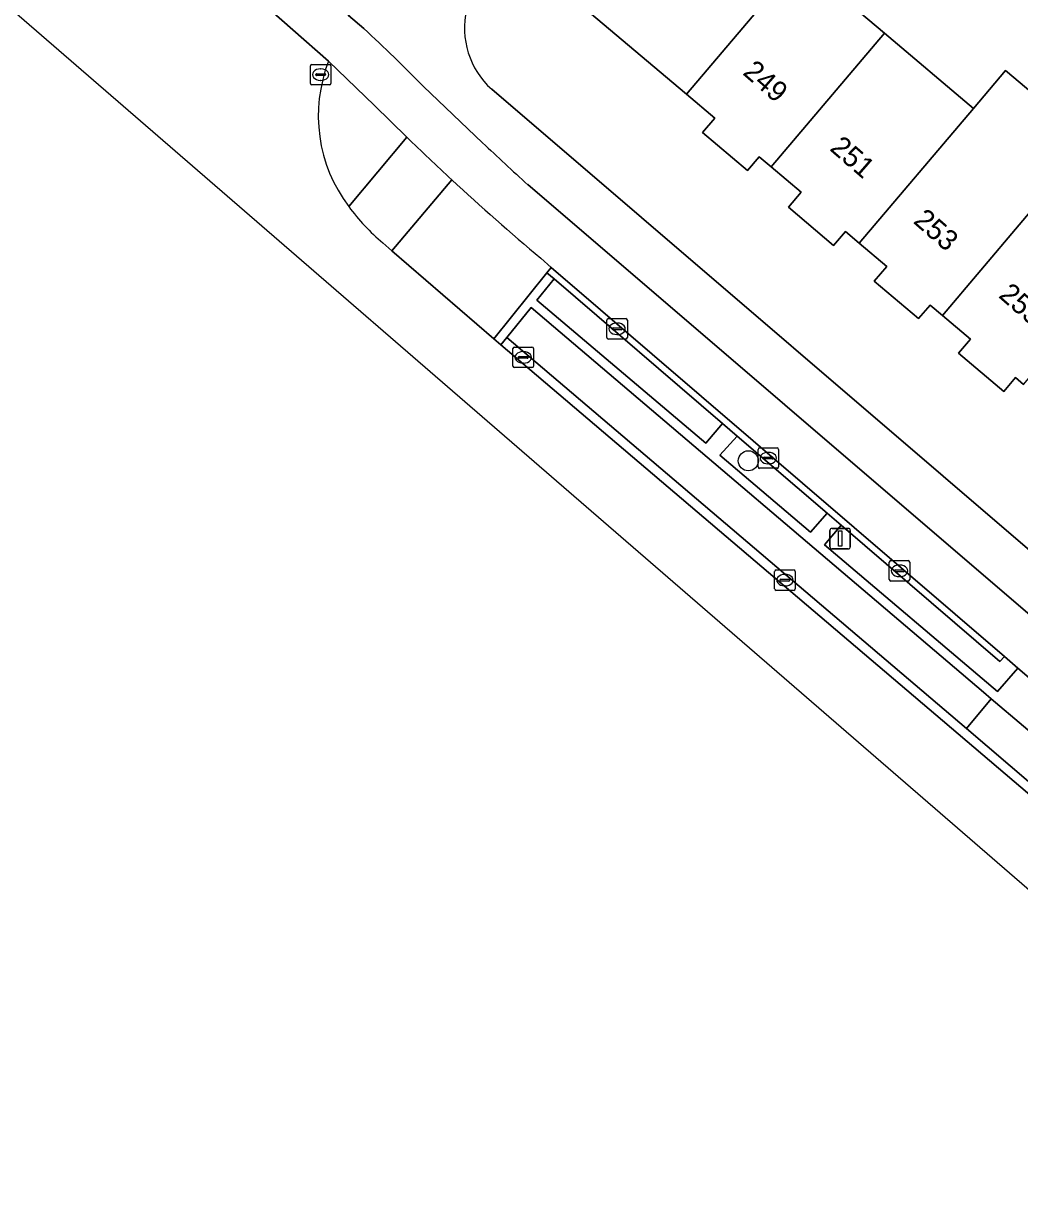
# Model space of a CAD drawing. Extents: x 162523 to 163266, y 381230 to 382050.
# Drawn here: x 162685.4 to 162734, y 381619.4 to 381677 of the extents above; entities that cross this region are included whole.
import ezdxf

# ---------------------------------------------------------------- set-up
doc = ezdxf.new("R2010")
doc.units = 0
for name, color, linetype in [('IMGEO_Berm_groen', 7, 'Continuous'), ('IMGEO_Berm_open', 7, 'Continuous'), ('IMGEO_Boom', 7, 'Continuous'), ('IMGEO_Erf', 7, 'Continuous'), ('IMGEO_Fietspad_gesloten', 7, 'Continuous'), ('IMGEO_Groenvoorziening', 7, 'Continuous'), ('IMGEO_Kolk', 7, 'Continuous'), ('IMGEO_Lichtmast', 7, 'Continuous'), ('IMGEO_Pand', 7, 'Continuous'), ('IMGEO_Pand_nummerreeks', 7, 'Continuous'), ('IMGEO_Parkeervlak_open', 7, 'Continuous'), ('IMGEO_Rijbaan_lokaal_gesloten', 7, 'Continuous'), ('IMGEO_Rijbaan_lokaal_open', 7, 'Continuous'), ('IMGEO_Voetpad_open', 7, 'Continuous')]:
    doc.layers.add(name, color=color, linetype=linetype)

msp = doc.modelspace()

# ---------------------------------------------------------------- linework, layer by layer
at = {"layer": 'IMGEO_Berm_groen'}
for points in [[(162704.102, 381671.452), (162702.525, 381673.004), (162700.289, 381675.168)], [(162701.275, 381668.07), (162704.102, 381671.452)]]:
    msp.add_lwpolyline(points, dxfattribs=at)
for points in [[(162711.294, 381664.536), (162710.447, 381663.496), (162718.691, 381656.531), (162719.505, 381657.491)], [(162720.224, 381656.874), (162719.381, 381655.936), (162723.796, 381652.18), (162724.61, 381653.11)], [(162725.293, 381652.525), (162724.485, 381651.57), (162732.918, 381644.414), (162733.918, 381645.555), (162733.256, 381646.123), (162733.039, 381645.878)]]:
    msp.add_lwpolyline(points, close=True, dxfattribs=at)
msp.add_arc((162707.131, 381672.501), 7.343, 158.70321, 217.11376, dxfattribs=at)
at = {"layer": 'IMGEO_Berm_open'}
msp.add_lwpolyline([(162737.109, 381642.818), (162733.918, 381645.555), (162732.918, 381644.414), (162724.485, 381651.57), (162725.293, 381652.525), (162724.61, 381653.11), (162723.796, 381652.18), (162719.381, 381655.936), (162720.224, 381656.874), (162719.505, 381657.491), (162718.691, 381656.531), (162710.447, 381663.496), (162711.294, 381664.536), (162710.941, 381664.839), (162708.35, 381661.621), (162708.69, 381661.323), (162708.984, 381661.688), (162710.172, 381663.149), (162732.233, 381644.381), (162732.619, 381644.053), (162735.765, 381641.379)], dxfattribs=at)
msp.add_lwpolyline([(162732.619, 381644.053), (162731.402, 381642.611), (162734.552, 381639.929), (162735.765, 381641.379)], close=True, dxfattribs=at)
at = {"layer": 'IMGEO_Boom'}
msp.add_circle((162720.767, 381655.666), 0.489, dxfattribs=at)
at = {"layer": 'IMGEO_Erf'}
for points in [[(162723.243, 381680.046), (162727.408, 381676.524), (162731.744, 381672.859), (162733.311, 381674.713), (162737.42, 381671.239)], [(162708.247, 381673.791), (162737.568, 381648.656), (162753.805, 381667.586), (162749.306, 381671.531), (162746.943, 381673.752), (162743.853, 381676.657), (162743.574, 381676.361), (162742.497, 381677.285), (162743.712, 381678.731)], [(162734.192, 381659.387), (162733.793, 381659.724), (162733.224, 381659.05), (162731.02, 381660.914), (162731.6, 381661.6), (162730.243, 381662.747), (162729.629, 381663.266), (162729.067, 381662.601), (162726.913, 381664.422), (162727.521, 381665.142), (162726.175, 381666.28), (162725.502, 381666.849), (162724.926, 381666.166), (162722.718, 381668.033), (162723.342, 381668.771), (162721.888, 381670), (162721.295, 381670.502), (162720.723, 381669.825), (162718.534, 381671.675), (162719.135, 381672.387), (162717.755, 381673.553), (162712.092, 381678.341)]]:
    msp.add_lwpolyline(points, dxfattribs=at)
msp.add_arc((162710.92, 381676.765), 3.999, 166.69254, 228.04567, dxfattribs=at)
at = {"layer": 'IMGEO_Fietspad_gesloten'}
for points in [[(162702.016, 381676.753), (162701.268, 381677.399), (162697.091, 381680.911), (162693.974, 381683.443), (162693.189, 381684.064)], [(162694.619, 381680.146), (162695.064, 381679.762), (162700.289, 381675.168), (162702.525, 381673.004), (162704.102, 381671.452)], [(162707.801, 381671.186), (162704.925, 381673.932)], [(162764.671, 381622.232), (162735.085, 381647.652), (162710.008, 381669.138)], [(162710.64, 381665.545), (162711.156, 381665.102), (162733.256, 381646.123), (162733.918, 381645.555), (162737.109, 381642.818), (162739.101, 381641.11), (162746.03, 381635.17), (162746.729, 381634.571), (162755.676, 381626.901), (162756.345, 381626.328), (162763.031, 381620.596), (162769.637, 381614.933), (162771.42, 381613.405), (162777.862, 381607.933)]]:
    msp.add_lwpolyline(points, dxfattribs=at)
for centre, radius, start, end in [((162633.194, 381602.874), 100.968, 44.73005, 47.02968), ((162794.077, 381764.47), 129.414, 225.95289, 227.29117), ((162783.492, 381750.54), 109.664, 226.35347, 227.92658), ((162792.908, 381763.14), 127.643, 227.27156, 229.87063)]:
    msp.add_arc(centre, radius, start, end, dxfattribs=at)
at = {"layer": 'IMGEO_Groenvoorziening'}
msp.add_lwpolyline([(162706.299, 381669.376), (162703.383, 381665.914), (162708.35, 381661.621), (162710.941, 381664.839), (162711.156, 381665.102), (162710.64, 381665.545)], dxfattribs=at)
msp.add_lwpolyline([(162711.156, 381665.102), (162710.941, 381664.839), (162711.294, 381664.536), (162719.505, 381657.491), (162720.224, 381656.874), (162724.61, 381653.11), (162725.293, 381652.525), (162733.039, 381645.878), (162733.256, 381646.123)], close=True, dxfattribs=at)
msp.add_arc((162792.908, 381763.14), 127.643, 227.27156, 229.87063, dxfattribs=at)
at = {"layer": 'IMGEO_Kolk'}
for p, q in [((162699.404, 381674.081), (162699.404, 381674.933)), ((162699.479, 381675.007), (162700.331, 381675.007)), ((162699.663, 381674.501), (162699.663, 381674.513)), ((162700.101, 381674.464), (162699.703, 381674.464)), ((162699.706, 381674.55), (162700.104, 381674.55)), ((162699.892, 381674.787), (162699.917, 381674.787)), ((162700.147, 381674.513), (162700.147, 381674.501)), ((162700.405, 381674.933), (162700.405, 381674.081)), ((162700.331, 381674.007), (162699.479, 381674.007)), ((162699.915, 381674.227), (162699.89, 381674.227)), ((162713.864, 381661.68), (162713.864, 381662.532)), ((162713.939, 381662.606), (162714.791, 381662.606)), ((162714.352, 381662.386), (162714.377, 381662.386)), ((162714.865, 381662.532), (162714.865, 381661.68)), ((162714.123, 381662.1), (162714.123, 381662.112)), ((162714.561, 381662.063), (162714.163, 381662.063)), ((162714.166, 381662.149), (162714.564, 381662.149)), ((162714.375, 381661.826), (162714.35, 381661.826)), ((162714.607, 381662.112), (162714.607, 381662.1)), ((162709.36, 381661.212), (162710.212, 381661.212)), ((162714.791, 381661.606), (162713.939, 381661.606)), ((162709.285, 381660.286), (162709.285, 381661.138)), ((162709.544, 381660.706), (162709.544, 381660.718)), ((162709.982, 381660.669), (162709.584, 381660.669)), ((162709.587, 381660.755), (162709.985, 381660.755)), ((162709.773, 381660.992), (162709.798, 381660.992)), ((162710.028, 381660.718), (162710.028, 381660.706)), ((162710.286, 381661.138), (162710.286, 381660.286)), ((162710.212, 381660.212), (162709.36, 381660.212)), ((162709.796, 381660.432), (162709.771, 381660.432)), ((162721.239, 381655.373), (162721.239, 381656.225)), ((162721.314, 381656.299), (162722.166, 381656.299)), ((162721.727, 381656.079), (162721.752, 381656.079)), ((162722.24, 381656.225), (162722.24, 381655.373)), ((162721.498, 381655.793), (162721.498, 381655.805)), ((162721.936, 381655.756), (162721.538, 381655.756)), ((162721.541, 381655.842), (162721.939, 381655.842)), ((162721.75, 381655.519), (162721.725, 381655.519)), ((162721.982, 381655.805), (162721.982, 381655.793)), ((162722.166, 381655.299), (162721.314, 381655.299)), ((162722.051, 381649.418), (162722.051, 381650.27)), ((162722.126, 381650.344), (162722.978, 381650.344)), ((162723.052, 381650.27), (162723.052, 381649.418)), ((162727.641, 381649.872), (162727.641, 381650.724)), ((162727.716, 381650.798), (162728.568, 381650.798)), ((162727.9, 381650.292), (162727.9, 381650.304)), ((162727.943, 381650.341), (162728.341, 381650.341)), ((162728.129, 381650.578), (162728.154, 381650.578)), ((162728.384, 381650.304), (162728.384, 381650.292)), ((162728.642, 381650.724), (162728.642, 381649.872)), ((162722.31, 381649.838), (162722.31, 381649.85)), ((162722.748, 381649.801), (162722.35, 381649.801)), ((162722.353, 381649.887), (162722.751, 381649.887)), ((162722.539, 381650.124), (162722.564, 381650.124)), ((162722.794, 381649.85), (162722.794, 381649.838)), ((162728.568, 381649.798), (162727.716, 381649.798)), ((162728.338, 381650.255), (162727.94, 381650.255)), ((162728.152, 381650.018), (162728.127, 381650.018)), ((162722.978, 381649.344), (162722.126, 381649.344)), ((162722.562, 381649.564), (162722.537, 381649.564))]:
    msp.add_line(p, q, dxfattribs=at)
for points in [[(162699.404, 381674.081), (162699.404, 381674.933)], [(162699.479, 381675.007), (162700.331, 381675.007)], [(162700.405, 381674.933), (162700.405, 381674.081)], [(162700.331, 381674.007), (162699.479, 381674.007)], [(162713.864, 381661.68), (162713.864, 381662.532)], [(162713.939, 381662.606), (162714.791, 381662.606)], [(162714.865, 381662.532), (162714.865, 381661.68)], [(162709.36, 381661.212), (162710.212, 381661.212)], [(162714.791, 381661.606), (162713.939, 381661.606)], [(162709.285, 381660.286), (162709.285, 381661.138)], [(162710.286, 381661.138), (162710.286, 381660.286)], [(162710.212, 381660.212), (162709.36, 381660.212)], [(162721.239, 381655.373), (162721.239, 381656.225)], [(162721.314, 381656.299), (162722.166, 381656.299)], [(162722.24, 381656.225), (162722.24, 381655.373)], [(162722.166, 381655.299), (162721.314, 381655.299)], [(162722.051, 381649.418), (162722.051, 381650.27)], [(162722.126, 381650.344), (162722.978, 381650.344)], [(162723.052, 381650.27), (162723.052, 381649.418)], [(162727.641, 381649.872), (162727.641, 381650.724)], [(162727.716, 381650.798), (162728.568, 381650.798)], [(162728.642, 381650.724), (162728.642, 381649.872)], [(162728.568, 381649.798), (162727.716, 381649.798)], [(162722.978, 381649.344), (162722.126, 381649.344)]]:
    msp.add_lwpolyline(points, dxfattribs=at)
for centre, radius, start, end in [((162699.481, 381674.931), 0.0765, 91.55205, 178.44795), ((162699.481, 381674.931), 0.0765, 91.55205, 178.44795), ((162699.703, 381674.51), 0.0403, 85.87752, 175.75265), ((162699.7, 381674.5), 0.0366, 178.93798, 274.71019), ((162700.104, 381674.507), 0.043, 264.86636, 352.45326), ((162700.108, 381674.512), 0.0386, 1.73085, 96.63898), ((162700.329, 381674.931), 0.0765, 1.55205, 88.44795), ((162700.329, 381674.931), 0.0765, 1.55205, 88.44795), ((162699.481, 381674.083), 0.0765, 181.55205, 268.44795), ((162699.481, 381674.083), 0.0765, 181.55205, 268.44795), ((162700.329, 381674.083), 0.0765, 271.55205, 358.44795), ((162700.329, 381674.083), 0.0765, 271.55205, 358.44795), ((162713.941, 381662.53), 0.0765, 91.55205, 178.44795), ((162713.941, 381662.53), 0.0765, 91.55205, 178.44795), ((162714.789, 381662.53), 0.0765, 1.55205, 88.44795), ((162714.789, 381662.53), 0.0765, 1.55205, 88.44795), ((162714.163, 381662.109), 0.0403, 85.87752, 175.75265), ((162714.16, 381662.099), 0.0366, 178.93798, 274.71019), ((162714.564, 381662.106), 0.043, 264.86636, 352.45326), ((162714.568, 381662.111), 0.0386, 1.73085, 96.63898), ((162709.362, 381661.136), 0.0765, 91.55205, 178.44795), ((162709.362, 381661.136), 0.0765, 91.55205, 178.44795), ((162710.21, 381661.136), 0.0765, 1.55205, 88.44795), ((162710.21, 381661.136), 0.0765, 1.55205, 88.44795), ((162713.941, 381661.682), 0.0765, 181.55205, 268.44795), ((162713.941, 381661.682), 0.0765, 181.55205, 268.44795), ((162714.789, 381661.682), 0.0765, 271.55205, 358.44795), ((162714.789, 381661.682), 0.0765, 271.55205, 358.44795), ((162709.584, 381660.715), 0.0403, 85.87752, 175.75265), ((162709.581, 381660.705), 0.0366, 178.93798, 274.71019), ((162709.985, 381660.712), 0.043, 264.86636, 352.45326), ((162709.989, 381660.717), 0.0386, 1.73085, 96.63898), ((162709.362, 381660.288), 0.0765, 181.55205, 268.44795), ((162709.362, 381660.288), 0.0765, 181.55205, 268.44795), ((162710.21, 381660.288), 0.0765, 271.55205, 358.44795), ((162710.21, 381660.288), 0.0765, 271.55205, 358.44795), ((162721.316, 381656.223), 0.0765, 91.55205, 178.44795), ((162721.316, 381656.223), 0.0765, 91.55205, 178.44795), ((162722.164, 381656.223), 0.0765, 1.55205, 88.44795), ((162722.164, 381656.223), 0.0765, 1.55205, 88.44795), ((162721.538, 381655.802), 0.0403, 85.87752, 175.75265), ((162721.535, 381655.792), 0.0366, 178.93798, 274.71019), ((162721.939, 381655.799), 0.043, 264.86636, 352.45326), ((162721.943, 381655.804), 0.0386, 1.73085, 96.63898), ((162721.316, 381655.375), 0.0765, 181.55205, 268.44795), ((162721.316, 381655.375), 0.0765, 181.55205, 268.44795), ((162722.164, 381655.375), 0.0765, 271.55205, 358.44795), ((162722.164, 381655.375), 0.0765, 271.55205, 358.44795), ((162722.128, 381650.268), 0.0765, 91.55205, 178.44795), ((162722.128, 381650.268), 0.0765, 91.55205, 178.44795), ((162722.976, 381650.268), 0.0765, 1.55205, 88.44795), ((162722.976, 381650.268), 0.0765, 1.55205, 88.44795), ((162727.718, 381650.722), 0.0765, 91.55205, 178.44795), ((162727.718, 381650.722), 0.0765, 91.55205, 178.44795), ((162727.94, 381650.301), 0.0403, 85.87752, 175.75265), ((162727.937, 381650.291), 0.0366, 178.93798, 274.71019), ((162728.341, 381650.298), 0.043, 264.86636, 352.45326), ((162728.345, 381650.303), 0.0386, 1.73085, 96.63898), ((162728.566, 381650.722), 0.0765, 1.55205, 88.44795), ((162728.566, 381650.722), 0.0765, 1.55205, 88.44795), ((162722.35, 381649.847), 0.0403, 85.87752, 175.75265), ((162722.347, 381649.837), 0.0366, 178.93798, 274.71019), ((162722.751, 381649.844), 0.043, 264.86636, 352.45326), ((162722.755, 381649.849), 0.0386, 1.73085, 96.63898), ((162727.718, 381649.874), 0.0765, 181.55205, 268.44795), ((162727.718, 381649.874), 0.0765, 181.55205, 268.44795), ((162728.566, 381649.874), 0.0765, 271.55205, 358.44795), ((162728.566, 381649.874), 0.0765, 271.55205, 358.44795), ((162722.128, 381649.42), 0.0765, 181.55205, 268.44795), ((162722.128, 381649.42), 0.0765, 181.55205, 268.44795), ((162722.976, 381649.42), 0.0765, 271.55205, 358.44795), ((162722.976, 381649.42), 0.0765, 271.55205, 358.44795)]:
    msp.add_arc(centre, radius, start, end, dxfattribs=at)
for centre, major_axis, ratio, start_param, end_param in [((162699.891, 381674.507), (-0.387, 0.002), 0.722429, 4.712389, 7.853982), ((162699.916, 381674.507), (-0.39, 0.002), 0.717154, 1.570796, 4.712389), ((162714.351, 381662.106), (-0.387, 0.002), 0.722429, 4.712389, 7.853982), ((162714.376, 381662.106), (-0.39, 0.002), 0.717154, 1.570796, 4.712389), ((162709.772, 381660.712), (-0.387, 0.002), 0.722429, 4.712389, 7.853982), ((162709.797, 381660.712), (-0.39, 0.002), 0.717154, 1.570796, 4.712389), ((162721.726, 381655.799), (-0.387, 0.002), 0.722429, 4.712389, 7.853982), ((162721.751, 381655.799), (-0.39, 0.002), 0.717154, 1.570796, 4.712389), ((162728.128, 381650.298), (-0.387, 0.002), 0.722429, 4.712389, 7.853982), ((162728.153, 381650.298), (-0.39, 0.002), 0.717154, 1.570796, 4.712389), ((162722.538, 381649.844), (-0.387, 0.002), 0.722429, 4.712389, 7.853982), ((162722.563, 381649.844), (-0.39, 0.002), 0.717154, 1.570796, 4.712389)]:
    msp.add_ellipse(centre, major_axis=major_axis, ratio=ratio, start_param=start_param, end_param=end_param, dxfattribs=at)
at = {"layer": 'IMGEO_Lichtmast'}
for p, q in [((162724.75, 381651.471), (162724.75, 381652.271)), ((162724.75, 381652.271), (162724.75, 381651.471)), ((162724.85, 381652.371), (162725.64, 381652.371)), ((162725.64, 381652.371), (162724.85, 381652.371)), ((162725.74, 381652.271), (162725.74, 381651.471)), ((162725.74, 381651.471), (162725.74, 381652.271)), ((162725.64, 381651.371), (162724.85, 381651.371)), ((162724.85, 381651.371), (162725.64, 381651.371))]:
    msp.add_line(p, q, dxfattribs=at)
msp.add_lwpolyline([(162725.17, 381652.246), (162725.32, 381652.246), (162725.32, 381651.496), (162725.17, 381651.496), (162725.17, 381652.246)], dxfattribs=at)
for centre, start, end in [((162724.85, 381652.271), 90, 180), ((162724.85, 381652.271), 90, 180), ((162725.64, 381652.271), 0, 90), ((162725.64, 381652.271), 360, 90), ((162724.85, 381651.471), 180, 270), ((162724.85, 381651.471), 180, 270), ((162725.64, 381651.471), 270, 0), ((162725.64, 381651.471), 270, 0)]:
    msp.add_arc(centre, 0.1, start, end, dxfattribs=at)
at = {"layer": 'IMGEO_Pand'}
for points in [[(162717.755, 381673.553), (162723.243, 381680.046), (162723.059, 381680.202), (162724.905, 381682.387), (162720.453, 381686.15), (162718.606, 381683.966), (162718.301, 381684.224), (162715.341, 381680.722), (162714.62, 381681.331), (162712.092, 381678.341)], [(162717.755, 381673.553), (162719.135, 381672.387), (162718.534, 381671.675), (162720.723, 381669.825), (162721.295, 381670.502), (162721.888, 381670), (162727.408, 381676.524), (162723.243, 381680.046)], [(162726.175, 381666.28), (162731.744, 381672.859), (162727.408, 381676.524), (162721.888, 381670), (162723.342, 381668.771), (162722.718, 381668.033), (162724.926, 381666.166), (162725.502, 381666.849)], [(162726.175, 381666.28), (162727.521, 381665.142), (162726.913, 381664.422), (162729.067, 381662.601), (162729.629, 381663.266), (162730.243, 381662.747), (162735.853, 381669.386), (162737.42, 381671.239), (162733.311, 381674.713), (162731.744, 381672.859)], [(162739.813, 381666.036), (162735.853, 381669.386), (162730.243, 381662.747), (162731.6, 381661.6), (162731.02, 381660.914), (162733.224, 381659.05), (162733.793, 381659.724), (162734.192, 381659.387)]]:
    msp.add_lwpolyline(points, close=True, dxfattribs=at)
at = {"layer": 'IMGEO_Parkeervlak_open'}
msp.add_lwpolyline([(162708.984, 381661.688), (162731.402, 381642.611), (162732.619, 381644.053), (162732.233, 381644.381), (162710.172, 381663.149)], close=True, dxfattribs=at)
at = {"layer": 'IMGEO_Rijbaan_lokaal_gesloten'}
for points in [[(162686.547, 381680.794), (162685.778, 381681.402), (162685.107, 381681.944), (162682.885, 381679.37), (162760.917, 381611.835), (162778.081, 381596.98), (162839.254, 381546.589), (162849.76, 381538.009)], [(162700.289, 381675.168), (162695.064, 381679.762)], [(162838.874, 381550.696), (162834.758, 381554.093), (162791.516, 381590.924), (162760.162, 381617.53), (162731.009, 381642.342), (162708.69, 381661.323), (162708.35, 381661.621), (162703.383, 381665.914), (162702.936, 381666.297)]]:
    msp.add_lwpolyline(points, dxfattribs=at)
for centre, radius, start, end in [((162707.131, 381672.501), 7.343, 158.70321, 217.11376), ((162709.612, 381674.216), 10.358, 216.39706, 229.86686)]:
    msp.add_arc(centre, radius, start, end, dxfattribs=at)
at = {"layer": 'IMGEO_Rijbaan_lokaal_open'}
msp.add_lwpolyline([(162767.29, 381612.096), (162760.637, 381617.746), (162734.552, 381639.929), (162731.402, 381642.611), (162708.984, 381661.688), (162708.69, 381661.323), (162731.009, 381642.342), (162760.162, 381617.53), (162791.516, 381590.924), (162834.758, 381554.093), (162838.874, 381550.696)], dxfattribs=at)
at = {"layer": 'IMGEO_Voetpad_open'}
for points in [[(162707.029, 381677.685), (162703.784, 381680.385), (162701.268, 381677.399), (162702.016, 381676.753)], [(162704.925, 381673.932), (162707.801, 381671.186)], [(162833.576, 381566.971), (162832.559, 381567.833), (162832.354, 381568.007), (162832.233, 381567.778), (162801.265, 381594.087), (162800.385, 381594.834), (162797.068, 381597.652), (162738.266, 381648.058), (162737.568, 381648.656), (162708.247, 381673.791)], [(162704.102, 381671.452), (162701.275, 381668.07)], [(162702.936, 381666.297), (162703.383, 381665.914), (162706.299, 381669.376)], [(162710.008, 381669.138), (162735.085, 381647.652), (162764.671, 381622.232), (162795.857, 381595.619), (162827.852, 381568.349), (162835.26, 381562.126), (162862.139, 381539.717)]]:
    msp.add_lwpolyline(points, dxfattribs=at)
for centre, radius, start, end in [((162710.92, 381676.765), 3.999, 166.69254, 228.04567), ((162633.194, 381602.874), 100.968, 44.73005, 47.02968), ((162794.077, 381764.47), 129.414, 225.95289, 227.29117), ((162783.492, 381750.54), 109.664, 226.35347, 227.92658), ((162709.612, 381674.216), 10.358, 216.39706, 229.86686)]:
    msp.add_arc(centre, radius, start, end, dxfattribs=at)

# ---------------------------------------------------------------- texts
at = {"layer": 'IMGEO_Pand_nummerreeks'}
for s, rotation, p in [('249', 318.93404, (162720.451, 381674.547)), ('251', 318.93404, (162724.695, 381670.849)), ('253', 318.93404, (162728.77, 381667.299)), ('255', 318.93611, (162732.929, 381663.675))]:
    msp.add_text(s, height=1, rotation=rotation, dxfattribs=at).set_placement(p)

doc.saveas('drawing.dxf')
